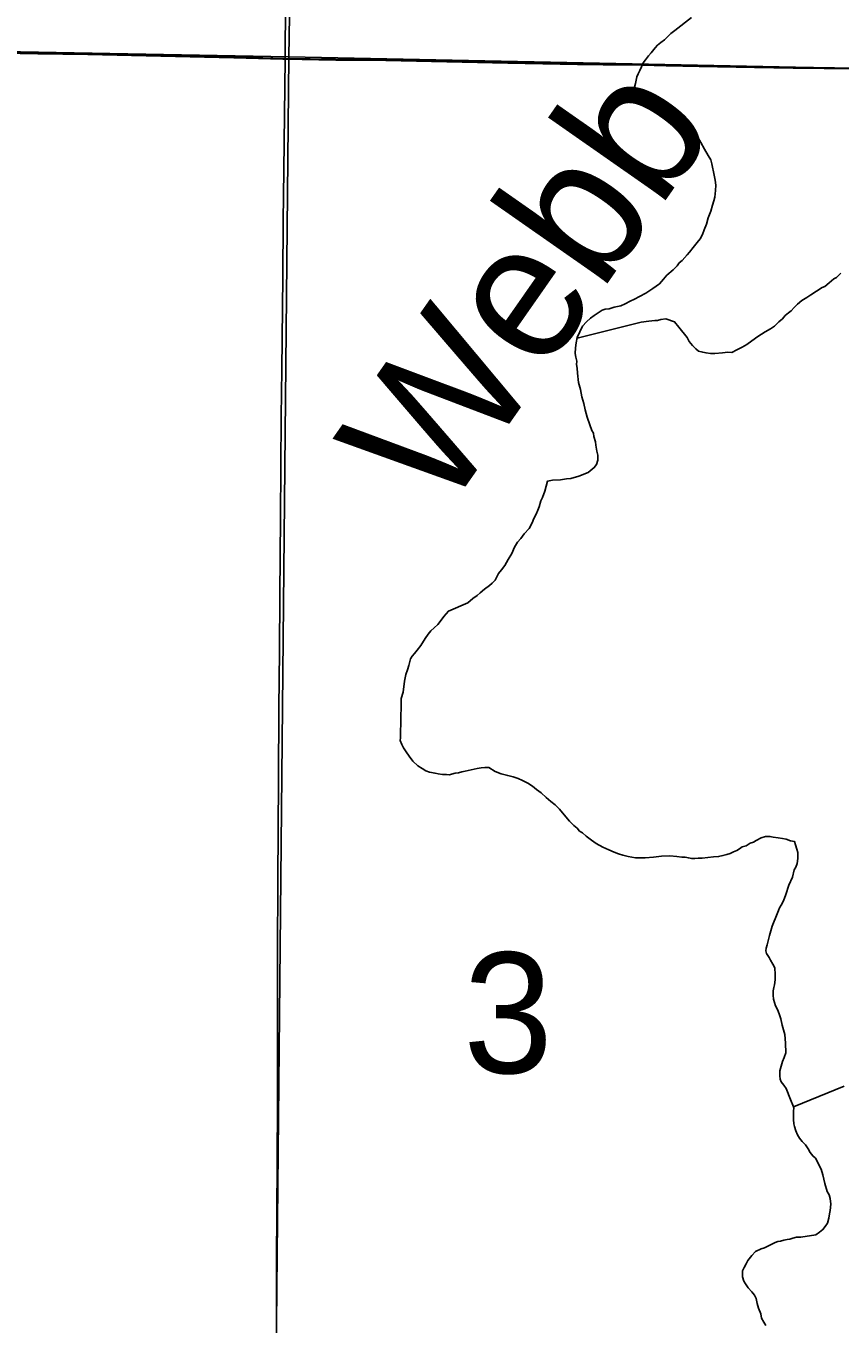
# Model space of a CAD drawing. Extents: x 2.4 to 73.1, y 4.5 to 25.6.
# Drawn here: x 35.0043 to 35.2869, y 24.1457 to 24.5963 of the extents above; entities that cross this region are included whole.
import ezdxf

# ---------------------------------------------------------------- set-up
doc = ezdxf.new("R2010")
doc.units = 0
for name, color, linetype in [('GM_X_County_Road', 7, 'Continuous'), ('GM_X_Interchange_Ramps', 7, 'Continuous'), ('GM_X_Minor_River', 7, 'Continuous'), ('GM_X_Minor_River_Text', 7, 'Continuous'), ('GM_X_Section', 7, 'Continuous'), ('GM_X_Section_Text', 7, 'Continuous'), ('GM_X_Township_Road', 7, 'Continuous'), ('GM_X_US_Shield', 7, 'Continuous')]:
    doc.layers.add(name, color=color, linetype=linetype)

msp = doc.modelspace()

# ---------------------------------------------------------------- linework, layer by layer
at = {"layer": 'GM_X_County_Road'}
for points in [[(35.09425, 24.58474), (35.09427, 24.58768), (35.09451, 24.6163), (35.09498, 24.64676), (35.09539, 24.6794), (35.09586, 24.71204), (35.09611, 24.73007), (35.09639, 24.75089), (35.09685, 24.78522)], [(35.09128, 24.14186), (35.09132, 24.16798), (35.09153, 24.20124), (35.0916, 24.22331), (35.09159, 24.24508), (35.09162, 24.26372), (35.09161, 24.2746), (35.09174, 24.29977), (35.09191, 24.33459), (35.0921, 24.35976), (35.09226, 24.37903), (35.09238, 24.39887), (35.0926, 24.42561), (35.09294, 24.46073), (35.0931, 24.47689), (35.09343, 24.50922), (35.09357, 24.52849), (35.09383, 24.54621), (35.09425, 24.58474)]]:
    msp.add_lwpolyline(points, dxfattribs=at)
at = {"layer": 'GM_X_Interchange_Ramps'}
msp.add_lwpolyline([(34.59288, 24.59488), (34.90252, 24.58893), (34.90262, 24.58893), (34.90506, 24.58898), (34.90758, 24.58896), (34.91346, 24.58881), (34.92183, 24.58858), (34.9899, 24.5873), (35.00824, 24.58692), (35.02565, 24.58663), (35.07631, 24.58554), (35.0934, 24.58503), (35.09413, 24.58502), (35.11178, 24.58473), (35.12914, 24.58457), (35.17141, 24.58365), (35.19564, 24.58321), (35.20451, 24.58314), (35.21397, 24.58306), (35.22638, 24.58275), (35.23788, 24.5825), (35.25713, 24.58213), (35.27051, 24.58196), (35.2921, 24.58166)], dxfattribs=at)
at = {"layer": 'GM_X_Minor_River'}
for points in [[(35.23531, 24.5992), (35.2295, 24.59478), (35.22815, 24.59368), (35.22698, 24.59257), (35.226, 24.59145), (35.22465, 24.59054), (35.22349, 24.58962), (35.2227, 24.58869), (35.22133, 24.58702), (35.22035, 24.5859), (35.21937, 24.5846), (35.21858, 24.58348), (35.21798, 24.58216), (35.21738, 24.58085), (35.21678, 24.57972), (35.21637, 24.57859), (35.21594, 24.57633), (35.21552, 24.57501), (35.21681, 24.57346), (35.21812, 24.57266), (35.21906, 24.57207), (35.22035, 24.57071), (35.22129, 24.57011), (35.22298, 24.56931), (35.22523, 24.5683), (35.22616, 24.56752), (35.22784, 24.56634), (35.22915, 24.56536), (35.23046, 24.56456), (35.23195, 24.56358), (35.23269, 24.56261), (35.23398, 24.56125), (35.23529, 24.56026), (35.2364, 24.55928), (35.2375, 24.55774), (35.23859, 24.55581), (35.23987, 24.5535), (35.24114, 24.55138), (35.24205, 24.54984), (35.2424, 24.5485), (35.24325, 24.54449), (35.24358, 24.54277), (35.24373, 24.54106), (35.24368, 24.53916), (35.24344, 24.53689), (35.24303, 24.53557), (35.24261, 24.53406), (35.24199, 24.53199), (35.24117, 24.52973), (35.24054, 24.52746), (35.23974, 24.52559), (35.23912, 24.52389), (35.23833, 24.52239), (35.23734, 24.52109), (35.23597, 24.51941), (35.2346, 24.51774), (35.23382, 24.51681), (35.23206, 24.51495), (35.23109, 24.51403), (35.23031, 24.5131), (35.22894, 24.51161), (35.2268, 24.50977), (35.22563, 24.50847), (35.22426, 24.5068), (35.22194, 24.50515), (35.21943, 24.5035), (35.21731, 24.50241), (35.21558, 24.50151)], [(35.19564, 24.48795), (35.21785, 24.49347), (35.22051, 24.49379), (35.22261, 24.49411), (35.22356, 24.49409), (35.22471, 24.49444), (35.22642, 24.49459), (35.22944, 24.49356), (35.23091, 24.49181), (35.23183, 24.49065), (35.23294, 24.48929), (35.23386, 24.48813), (35.23458, 24.48678), (35.23569, 24.48543), (35.2368, 24.48426), (35.23773, 24.48347), (35.23924, 24.48306), (35.24037, 24.48284), (35.24189, 24.48261), (35.24341, 24.48257), (35.24607, 24.48288), (35.24798, 24.48302), (35.2493, 24.48299), (35.25104, 24.4839), (35.25296, 24.4848), (35.2545, 24.48571), (35.25624, 24.48699), (35.25837, 24.48846), (35.26088, 24.4901), (35.26281, 24.49119), (35.26416, 24.49211), (35.26571, 24.49359), (35.26688, 24.4947), (35.26786, 24.49581), (35.26902, 24.49673), (35.26999, 24.49747), (35.27097, 24.49858), (35.27214, 24.49969), (35.27369, 24.50098), (35.27542, 24.50208), (35.27678, 24.50299), (35.28064, 24.50556), (35.2816, 24.50591), (35.28315, 24.5072), (35.2847, 24.50849), (35.28567, 24.50904), (35.28722, 24.51052)], [(35.21558, 24.50151), (35.21404, 24.50079), (35.21231, 24.49988), (35.21077, 24.49916), (35.20848, 24.49865), (35.20676, 24.49812), (35.20542, 24.49797), (35.20428, 24.49762), (35.20254, 24.49652), (35.20157, 24.49579), (35.20022, 24.49487), (35.19886, 24.49358), (35.19749, 24.49209), (35.19568, 24.48815), (35.19525, 24.48626), (35.19502, 24.48456), (35.19497, 24.48266), (35.19513, 24.48133), (35.19548, 24.47999), (35.19545, 24.47885), (35.1956, 24.47752), (35.19575, 24.4758), (35.19605, 24.47257), (35.19675, 24.47008), (35.19725, 24.4676), (35.19796, 24.4653), (35.19847, 24.46301), (35.19917, 24.46052), (35.20005, 24.45784), (35.20076, 24.45593), (35.20131, 24.45496), (35.20147, 24.45382), (35.20199, 24.45191), (35.20215, 24.45076), (35.20248, 24.44866), (35.20282, 24.44733), (35.20278, 24.44562), (35.20236, 24.44411), (35.20158, 24.44299), (35.19944, 24.44134), (35.19618, 24.44009), (35.1935, 24.43921), (35.19198, 24.43906), (35.18988, 24.43873), (35.18703, 24.43861), (35.18531, 24.43828), (35.18447, 24.43488), (35.18365, 24.43262), (35.18305, 24.4315), (35.18243, 24.42942), (35.18202, 24.42829), (35.18142, 24.42679), (35.18062, 24.42529), (35.18001, 24.42379), (35.17901, 24.42191), (35.17726, 24.42006), (35.17608, 24.41838), (35.1749, 24.41708), (35.17391, 24.4154), (35.17291, 24.41314), (35.17171, 24.41108), (35.17052, 24.40902), (35.16935, 24.40754), (35.16836, 24.40623), (35.16777, 24.40511), (35.16717, 24.40398), (35.16619, 24.40287), (35.16522, 24.40213), (35.16348, 24.40085), (35.16193, 24.39956), (35.16096, 24.39863), (35.15941, 24.39753), (35.15766, 24.39606), (35.15094, 24.39319), (35.14938, 24.39133), (35.14839, 24.39003), (35.14722, 24.38854), (35.14605, 24.38743), (35.14488, 24.38632), (35.1439, 24.3852), (35.14292, 24.38371), (35.14134, 24.38128), (35.14015, 24.3796), (35.13918, 24.37849), (35.13839, 24.37756), (35.1378, 24.37662), (35.13717, 24.37436), (35.13676, 24.37285), (35.13614, 24.37116), (35.13571, 24.36889), (35.13523, 24.3651), (35.1346, 24.36284), (35.13457, 24.36132), (35.13441, 24.35506), (35.1343, 24.3505), (35.13426, 24.34918), (35.13424, 24.34823), (35.13477, 24.34688), (35.13532, 24.34573), (35.13623, 24.34438), (35.13733, 24.34283)], [(35.13733, 24.34283), (35.13862, 24.34109), (35.14029, 24.33953), (35.14178, 24.33854), (35.14309, 24.33775), (35.14441, 24.33733), (35.1463, 24.33691), (35.14744, 24.33669), (35.14895, 24.33646), (35.15028, 24.33643), (35.15123, 24.3364), (35.15333, 24.33692), (35.15447, 24.33708), (35.15562, 24.33743), (35.15676, 24.33759), (35.16097, 24.33862), (35.1623, 24.33878), (35.16364, 24.33893), (35.16496, 24.3389), (35.16721, 24.33751), (35.16928, 24.3367), (35.17154, 24.33608), (35.17343, 24.33565), (35.17512, 24.33504), (35.17663, 24.33443), (35.1785, 24.33343), (35.18019, 24.33244), (35.18149, 24.33127), (35.18317, 24.33008), (35.18484, 24.32852), (35.18651, 24.32715), (35.188, 24.32597), (35.18948, 24.32442), (35.19114, 24.32248), (35.19299, 24.32034), (35.19447, 24.31878), (35.19559, 24.3178), (35.19651, 24.31683), (35.19744, 24.31624), (35.19875, 24.31507), (35.20061, 24.31369), (35.20229, 24.31251), (35.20454, 24.31131), (35.2066, 24.31031), (35.20848, 24.3095), (35.20999, 24.30889), (35.2115, 24.30848), (35.21339, 24.30805), (35.21584, 24.30761), (35.21926, 24.30752), (35.22212, 24.30783), (35.22497, 24.30813), (35.22782, 24.30825), (35.23029, 24.308), (35.23199, 24.30777), (35.23313, 24.30774), (35.23426, 24.30752), (35.2354, 24.3073), (35.23654, 24.30727), (35.23768, 24.30743), (35.23901, 24.3074), (35.24301, 24.30787), (35.24472, 24.30801), (35.24625, 24.30835), (35.24759, 24.3087), (35.24874, 24.30905), (35.24989, 24.30959), (35.25105, 24.31013), (35.25201, 24.31068), (35.25298, 24.31141), (35.25431, 24.31176), (35.25567, 24.31267), (35.25682, 24.31302), (35.25778, 24.31357), (35.25951, 24.31447), (35.26104, 24.315), (35.26256, 24.31497), (35.2637, 24.31475), (35.2654, 24.31451), (35.26691, 24.31429), (35.26824, 24.31406), (35.26974, 24.31345), (35.27107, 24.31323), (35.27142, 24.31208), (35.27195, 24.31055), (35.2723, 24.3094), (35.27225, 24.30731), (35.27201, 24.30561), (35.2716, 24.30429), (35.27101, 24.30336), (35.27038, 24.3009), (35.26917, 24.29809), (35.26814, 24.29488), (35.26732, 24.29263), (35.26652, 24.29113), (35.26593, 24.29019), (35.26553, 24.28925), (35.26512, 24.28813), (35.2633, 24.2838), (35.26246, 24.2806), (35.26162, 24.27739)], [(35.26162, 24.27739), (35.26121, 24.27626), (35.26119, 24.27531), (35.26135, 24.27436), (35.26227, 24.273), (35.26281, 24.27204), (35.26354, 24.27069), (35.26427, 24.26935), (35.2644, 24.26706), (35.26435, 24.26517), (35.26412, 24.26346), (35.26391, 24.26252), (35.26369, 24.26139), (35.26365, 24.25987), (35.2638, 24.25853), (35.26451, 24.25624), (35.26523, 24.25489), (35.26576, 24.25336), (35.26629, 24.25164), (35.26681, 24.24953), (35.26733, 24.24781), (35.26768, 24.24628), (35.26783, 24.24476), (35.26798, 24.24324), (35.26808, 24.23982), (35.26748, 24.23831), (35.26687, 24.23681), (35.26645, 24.2353), (35.26603, 24.2336), (35.26598, 24.23189), (35.26615, 24.23075), (35.2665, 24.22979), (35.26742, 24.22863), (35.26815, 24.22747), (35.26869, 24.22632), (35.26923, 24.22479), (35.26994, 24.22306), (35.27048, 24.22172), (35.27083, 24.22076), (35.2708, 24.21962), (35.27078, 24.21848), (35.27073, 24.21677), (35.27088, 24.21525), (35.27105, 24.2143), (35.27158, 24.21276), (35.27212, 24.21142), (35.27285, 24.21026), (35.27377, 24.2091), (35.27488, 24.20793), (35.27579, 24.20658), (35.27652, 24.20523), (35.27744, 24.20407), (35.27837, 24.20329), (35.27892, 24.20232), (35.27982, 24.20059), (35.28036, 24.19944), (35.28089, 24.19753), (35.28157, 24.19447), (35.28245, 24.19179), (35.28318, 24.19063), (35.28353, 24.18929), (35.28367, 24.18739), (35.28342, 24.18512), (35.2832, 24.18398), (35.28298, 24.18247), (35.28255, 24.18077), (35.28177, 24.17965), (35.28098, 24.17854), (35.27982, 24.17761), (35.27846, 24.1767), (35.27331, 24.17588), (35.27179, 24.17592), (35.27046, 24.17557), (35.2695, 24.17522), (35.26854, 24.17505), (35.2674, 24.17489), (35.26625, 24.17454), (35.2653, 24.17438), (35.26434, 24.17402), (35.26319, 24.17348), (35.26203, 24.17294), (35.26069, 24.17221), (35.25954, 24.17186), (35.25761, 24.17096), (35.25625, 24.16948), (35.25488, 24.1678), (35.25428, 24.16668), (35.25367, 24.16537), (35.25308, 24.16424), (35.25302, 24.16215), (35.25356, 24.16062), (35.2541, 24.15966), (35.25502, 24.15831), (35.25631, 24.15694), (35.25723, 24.15578), (35.25777, 24.15463), (35.25811, 24.15291), (35.25864, 24.15119), (35.25935, 24.14927), (35.25969, 24.14774), (35.26042, 24.1464)], [(35.27069, 24.22113), (35.28831, 24.22829)], [(35.26042, 24.1464), (35.26115, 24.14524)]]:
    msp.add_lwpolyline(points, dxfattribs=at)
at = {"layer": 'GM_X_Section'}
for points in [[(34.59249, 24.59493), (35.09559, 24.58561), (35.09073, 24.08656), (34.58869, 24.10135)], [(35.09559, 24.58561), (35.59489, 24.57543), (35.58661, 24.08517), (35.09073, 24.08656)]]:
    msp.add_lwpolyline(points, close=True, dxfattribs=at)
at = {"layer": 'GM_X_Township_Road'}
for points in [[(34.90264, 24.58865), (34.90517, 24.58871), (34.9077, 24.58869), (34.91358, 24.58853), (34.92195, 24.5883), (34.99002, 24.58702), (35.00836, 24.58664), (35.02576, 24.58636), (35.07643, 24.58526), (35.09351, 24.58475), (35.09425, 24.58474)], [(35.09425, 24.58474), (35.1119, 24.58445), (35.12926, 24.58429), (35.17152, 24.58337), (35.19576, 24.58293), (35.20463, 24.58286), (35.21409, 24.58278), (35.2265, 24.58247), (35.238, 24.58222), (35.25725, 24.58186), (35.27063, 24.58169), (35.29221, 24.58138)]]:
    msp.add_lwpolyline(points, dxfattribs=at)
at = {"layer": 'GM_X_US_Shield'}
for points in [[(35.09876, 24.78522), (34.59493, 24.78522), (34.59249, 24.59493), (35.09559, 24.58561)], [(35.59806, 24.78522), (35.09876, 24.78522), (35.09559, 24.58561), (35.59489, 24.57543)]]:
    msp.add_lwpolyline(points, close=True, dxfattribs=at)

# ---------------------------------------------------------------- texts
at = {"layer": 'GM_X_Minor_River_Text'}
msp.add_text('Webb', height=0.047379, rotation=55.0475, dxfattribs=at).set_placement((35.14936, 24.42566))
at = {"layer": 'GM_X_Section_Text'}
msp.add_text('3', height=0.04186, rotation=0, dxfattribs=at).set_placement((35.1561, 24.23284))

doc.saveas('drawing.dxf')
